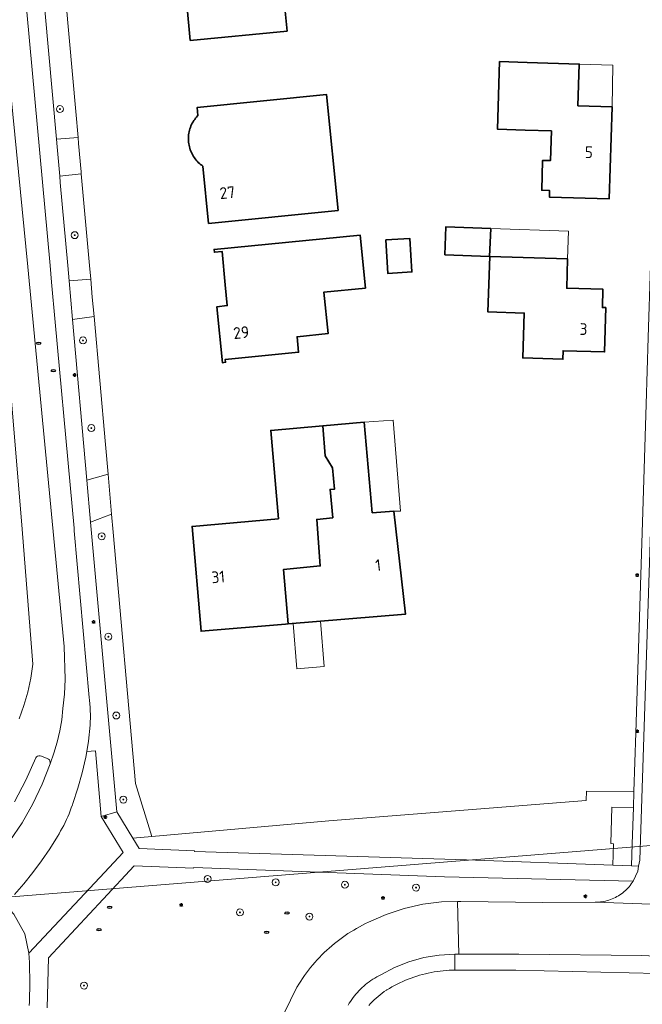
# Model space of a CAD drawing. Header units: metres. Extents: x 152610 to 160096, y 456114 to 462495.
# Tile 832 of 938: x 157506 to 157578, y 461915 to 462028. Entities that reach past the tile are written whole.
import ezdxf
from ezdxf.enums import TextEntityAlignment as Align

# ---------------------------------------------------------------- set-up
doc = ezdxf.new("R2010")
doc.units = ezdxf.units.M
doc.header["$LTSCALE"] = 0.5
doc.layers.get('0').update_dxf_attribs({"linetype": 'CONTINUOUS'})
for name, color, linetype, lineweight in [('B-PV-GR-BEPLANTING_CULTUUR_ROOS-GV', 251, 'CONTINUOUS', 18), ('B-PV-GR-BOOM-S', 251, 'CONTINUOUS', 25), ('B-PV-IE-MEUBILAIR-S', 251, 'CONTINUOUS', 25), ('B-PV-KW-KUNSTWERK_DUIKER-G', 251, 'CONTINUOUS', 18), ('B-PV-OG-BEBOUWING-GV', 6, 'CONTINUOUS', 35), ('B-PV-OG-BEBOUWING-T18', 1, 'CONTINUOUS', 18), ('B-PV-OG-BEBOUWING_OVERBOUWING-GV', 251, 'CONTINUOUS', 18), ('B-PV-OG-TERREIN_BEGROEID-GV', 251, 'CONTINUOUS', 18), ('B-PV-VH-GESLOTENVERHARDING_ASFALT-GV', 251, 'CONTINUOUS', 18), ('B-PV-VH-OPENVERHARDING_BETONSTRAATSTEEN-GV', 251, 'CONTINUOUS', 18), ('B-PV-VH-OPENVERHARDING_TEGEL-GV', 251, 'CONTINUOUS', 18)]:
    doc.layers.add(name, color=color, linetype=linetype, lineweight=lineweight)
doc.styles.add('NLCS-ISO', font='NLCS-ISO.ttf')
doc.styles.add('NLCS-ISO-M750-T18', font='NLCS-ISO.ttf', dxfattribs={"height": 1.35})

# ---------------------------------------------------------------- blocks, each defined once
blk = doc.blocks.new('SIE-MEUBILAIR_PAAL_LICHTMAST-SO')
for points in [[(-0.62, 0), (-1, 0)], [(-0.71, 0.71), (-0.44, 0.44)], [(0, 1), (0, 0.62)], [(0.44, 0.44), (0.71, 0.71)], [(1, 0), (0.62, 0)], [(-0.71, -0.71), (-0.44, -0.44)], [(0, -0.62), (0, -1)], [(0.44, -0.44), (0.71, -0.71)]]:
    blk.add_lwpolyline(points)
blk.add_circle((0, 0), 0.5)
blk = doc.blocks.new('SIE-MEUBILAIR_PUT_RIOOLPUT-SO')
blk.add_ellipse((0, 0), major_axis=(1.25, 0), ratio=0.54)
at = {"style": 'NLCS-ISO'}
blk.add_text('ri', height=0.75, dxfattribs=at).set_placement((-0.04, 0.07), align=Align.MIDDLE_CENTER)
blk = doc.blocks.new('SGR-BOOM_GBKN-SO')
at = {"linetype": 'ByBlock', "lineweight": 18}
h = blk.add_hatch(color=0, dxfattribs=at)
h.dxf.hatch_style = 1
edge = h.paths.add_edge_path()
edge.add_arc((0, 0), 0.25, 0, 360)
at = {"color": 0, "linetype": 'ByBlock', "lineweight": 18}
for radius in [2, 0.25]:
    blk.add_circle((0, 0), radius, dxfattribs=at)
at = {"color": 0, "linetype": 'ByBlock', "lineweight": 18, "style": 'NLCS-ISO'}
blk.add_attdef('SOORT', (2.5, 0), '', height=1.5, dxfattribs=at)

msp = doc.modelspace()

# ---------------------------------------------------------------- linework, layer by layer
at = {"layer": 'B-PV-GR-BEPLANTING_CULTUUR_ROOS-GV', "flags": 128}
for points in [[(157508.257, 462034.65), (157510.047, 462014.574), (157512.538, 462014.784), (157512.272, 462017.775), (157510.749, 462034.861)], [(157511.5, 461998.253), (157513.996, 461998.433), (157513.856, 462000), (157512.913, 462010.584), (157510.425, 462010.318), (157510.49, 462009.586), (157511.344, 462000)], [(157515.694, 461979.374), (157514.378, 461994.138), (157511.898, 461993.778), (157513.547, 461975.274), (157515.998, 461975.966)], [(157516.593, 461969.284), (157516.408, 461971.364), (157513.977, 461970.448), (157516.998, 461937.019), (157518.87, 461933.983), (157521.042, 461934.178), (157519.177, 461940.298)]]:
    msp.add_lwpolyline(points, close=True, dxfattribs=at)
at = {"layer": 'B-PV-KW-KUNSTWERK_DUIKER-G', "flags": 128}
msp.add_lwpolyline([(157591.098, 461934.157), (157500, 461926.872)], dxfattribs=at)
at = {"layer": 'B-PV-OG-BEBOUWING-GV', "flags": 128}
for points in [[(157528.509, 462037.866), (157528.847, 462034.359), (157524.726, 462033.962), (157525.479, 462025.961), (157536.656, 462027.037), (157536.178, 462032.052), (157540.356, 462032.45), (157539.737, 462038.936)], [(157564.354, 462023.431), (157561.163, 462023.531), (157560.919, 462015.735), (157564.11, 462015.635), (157567.136, 462015.539), (157567.028, 462012.111), (157566.129, 462012.138), (157566.025, 462008.69), (157566.924, 462008.661), (157566.9, 462007.899), (157573.789, 462007.686), (157574.131, 462018.314), (157570.204, 462018.442), (157570.356, 462023.242)], [(157542.529, 462006.36), (157541.198, 462019.718), (157526.269, 462018.215), (157526.364, 462017.303), (157526.326, 462017.264), (157526.208, 462017.135), (157526.096, 462017.001), (157525.99, 462016.862), (157525.891, 462016.718), (157525.799, 462016.57), (157525.713, 462016.417), (157525.635, 462016.261), (157525.563, 462016.102), (157525.499, 462015.939), (157525.443, 462015.774), (157525.394, 462015.606), (157525.353, 462015.437), (157525.32, 462015.265), (157525.294, 462015.092), (157525.277, 462014.918), (157525.267, 462014.744), (157525.266, 462014.569), (157525.272, 462014.395), (157525.287, 462014.22), (157525.309, 462014.047), (157525.34, 462013.875), (157525.378, 462013.705), (157525.424, 462013.536), (157525.477, 462013.37), (157525.539, 462013.206), (157525.607, 462013.046), (157525.683, 462012.888), (157525.766, 462012.735), (157525.856, 462012.585), (157525.953, 462012.439), (157526.056, 462012.299), (157526.166, 462012.163), (157526.282, 462012.032), (157526.403, 462011.906), (157526.53, 462011.786), (157526.663, 462011.673), (157526.801, 462011.565), (157526.943, 462011.464), (157527.603, 462004.873)], [(157560.132, 462004.297), (157554.975, 462004.49), (157554.854, 462001.257), (157560.011, 462001.064)], [(157545.677, 461997.41), (157545.074, 462003.525), (157528.233, 462001.868), (157528.265, 462001.54), (157529.145, 462001.633), (157529.522, 461997.779), (157529.756, 461995.388), (157528.55, 461995.268), (157529.192, 461988.814), (157529.546, 461988.858), (157529.509, 461989.192), (157537.973, 461990.019), (157537.798, 461991.813), (157541.372, 461992.164), (157540.906, 461996.944)], [(157548.034, 462002.962), (157548.287, 461999.092), (157551.05, 461999.273), (157550.797, 462003.143)], [(157569.008, 462000.785), (157560.017, 462001.058), (157559.807, 461994.666), (157564.008, 461994.525), (157563.841, 461989.355), (157568.458, 461989.204), (157568.49, 461990.199), (157573.265, 461990.064), (157573.413, 461995.164), (157573.015, 461995.175), (157573.078, 461997.271), (157568.911, 461997.393)], [(157541.054, 461978.077), (157540.754, 461981.533), (157534.772, 461981.011), (157535.65, 461970.817), (157525.685, 461969.948), (157526.739, 461957.85), (157536.484, 461958.672), (157536.765, 461958.696), (157536.245, 461964.978), (157540.48, 461965.39), (157540.078, 461970.756), (157541.922, 461970.935), (157541.609, 461974.202), (157542.129, 461974.244), (157541.887, 461976.708)], [(157546.46, 461971.517), (157545.551, 461981.952), (157540.754, 461981.533), (157541.054, 461978.077), (157541.887, 461976.708), (157542.129, 461974.244), (157541.609, 461974.202), (157541.922, 461970.935), (157540.078, 461970.756), (157540.48, 461965.39), (157536.245, 461964.978), (157536.765, 461958.696), (157550.324, 461959.839), (157548.955, 461971.689)]]:
    msp.add_lwpolyline(points, close=True, dxfattribs=at)
at = {"layer": 'B-PV-OG-BEBOUWING_OVERBOUWING-GV', "flags": 128}
for points in [[(157574.23, 462023.103), (157570.356, 462023.242), (157570.204, 462018.442), (157574.131, 462018.314)], [(157569.099, 462003.961), (157560.132, 462004.297), (157560.011, 462001.064), (157560.017, 462001.058), (157569.008, 462000.785)], [(157549.735, 461971.715), (157548.891, 461982.183), (157545.551, 461981.952), (157546.46, 461971.517), (157548.955, 461971.689)], [(157540.933, 461953.774), (157540.497, 461959.011), (157537.354, 461958.746), (157537.789, 461953.512)]]:
    msp.add_lwpolyline(points, close=True, dxfattribs=at)
at = {"layer": 'B-PV-OG-TERREIN_BEGROEID-GV', "flags": 128}
for points in [[(157505.748, 461947.74), (157506.29, 461949.279), (157506.735, 461950.849), (157507.082, 461952.443), (157507.33, 461954.055), (157506, 461970.587), (157503.514, 462000)], [(157505.13, 461925.231), (157506.413, 461922.989), (157506.871, 461920.739), (157515.045, 461929.484), (157517.738, 461932.366), (157515.202, 461936.481), (157514.542, 461944.073), (157513.541, 461944.007), (157513.431, 461943.346), (157513.028, 461941.54), (157512.527, 461939.759), (157511.93, 461938.008), (157511.88, 461937.855), (157511.76, 461937.507), (157511.632, 461937.161), (157511.497, 461936.819), (157511.354, 461936.479), (157511.204, 461936.143), (157511.047, 461935.81), (157510.883, 461935.48), (157510.711, 461935.154), (157510.533, 461934.832), (157510.347, 461934.514), (157510.155, 461934.2), (157509.268, 461932.784), (157508.326, 461931.403), (157507.332, 461930.06), (157506.286, 461928.756), (157505.191, 461927.494)], [(157535.543, 461912.237), (157537.787, 461916.814), (157537.812, 461916.857), (157538.014, 461917.189), (157538.223, 461917.517), (157538.439, 461917.841), (157538.661, 461918.16), (157538.89, 461918.475), (157539.126, 461918.785), (157539.367, 461919.09), (157539.615, 461919.39), (157539.869, 461919.685), (157540.129, 461919.974), (157540.395, 461920.258), (157540.666, 461920.537), (157540.944, 461920.81), (157541.227, 461921.077), (157541.515, 461921.338), (157541.808, 461921.594), (157542.107, 461921.843), (157542.411, 461922.086), (157542.72, 461922.323), (157543.033, 461922.553), (157543.352, 461922.777), (157543.674, 461922.994), (157544.001, 461923.205), (157544.333, 461923.408), (157544.668, 461923.605), (157545.008, 461923.795), (157545.351, 461923.978), (157545.698, 461924.154), (157546.049, 461924.323), (157548.06, 461925.214), (157550.148, 461925.902), (157552.295, 461926.38), (157554.478, 461926.645), (157556.316, 461926.684), (157556.676, 461926.692), (157566.144, 461926.593), (157572.177, 461926.613), (157572.379, 461926.616), (157572.582, 461926.627), (157572.783, 461926.646), (157572.984, 461926.672), (157573.183, 461926.707), (157573.381, 461926.749), (157573.577, 461926.8), (157573.771, 461926.858), (157573.962, 461926.924), (157574.151, 461926.997), (157574.337, 461927.077), (157574.519, 461927.165), (157574.698, 461927.26), (157574.873, 461927.362), (157575.043, 461927.471), (157575.21, 461927.586), (157575.371, 461927.708), (157575.528, 461927.836), (157575.679, 461927.971), (157575.825, 461928.111), (157575.966, 461928.257), (157576.1, 461928.408), (157576.229, 461928.564), (157576.351, 461928.726), (157576.466, 461928.892), (157576.562, 461929.041), (157554.8, 461929.551), (157525.888, 461930.624), (157525.867, 461930.537), (157519.011, 461930.818), (157515.425, 461926.959), (157509.147, 461920.204), (157508.966, 461914.439)]]:
    msp.add_lwpolyline(points, dxfattribs=at)
msp.add_lwpolyline([(157518.87, 461933.983), (157519.602, 461932.795), (157525.954, 461932.529), (157525.964, 461932.447), (157557.343, 461931.494), (157574.211, 461930.878), (157574.289, 461933.361), (157573.985, 461933.37), (157574.118, 461937.558), (157576.591, 461937.528), (157576.649, 461939.367), (157571.187, 461939.432), (157571.153, 461938.327), (157541.446, 461936.009), (157521.042, 461934.178)], close=True, dxfattribs=at)
at = {"layer": 'B-PV-VH-GESLOTENVERHARDING_ASFALT-GV', "flags": 128}
for points in [[(157505.191, 461927.494), (157506.286, 461928.756), (157507.332, 461930.06), (157508.326, 461931.403), (157509.268, 461932.784), (157510.155, 461934.2), (157510.347, 461934.514), (157510.533, 461934.832), (157510.711, 461935.154), (157510.883, 461935.48), (157511.047, 461935.81), (157511.204, 461936.143), (157511.354, 461936.479), (157511.497, 461936.819), (157511.632, 461937.161), (157511.76, 461937.507), (157511.88, 461937.855), (157511.93, 461938.008), (157512.527, 461939.759), (157513.028, 461941.54), (157513.431, 461943.346), (157513.541, 461944.007), (157513.735, 461945.172), (157513.939, 461947.011), (157513.953, 461947.424), (157513.959, 461947.837), (157513.957, 461948.25), (157513.946, 461948.663), (157513.928, 461949.076), (157513.902, 461949.488), (157513.868, 461949.9), (157513.836, 461950.221), (157512.109, 461969.431), (157512.081, 461969.734), (157511.623, 461974.73), (157509.901, 461993.489), (157509.477, 461998.107), (157509.304, 462000), (157503.97, 462058.118)], [(157505.19, 461938.182), (157506.525, 461940.669), (157507.652, 461943.256), (157507.743, 461943.377), (157507.868, 461943.464), (157508.014, 461943.508), (157508.166, 461943.504), (157508.309, 461943.454), (157508.972, 461943.188), (157509.113, 461943.126), (157509.227, 461943.022), (157509.301, 461942.887), (157509.327, 461942.735), (157509.303, 461942.583), (157509.757, 461943.817), (157510.134, 461945.078), (157510.432, 461946.359), (157510.65, 461947.656), (157510.787, 461948.964), (157510.99, 461950.591), (157511.044, 461952.321), (157510.956, 461956.105), (157506.73, 461999.88), (157503.465, 462032.75)], [(157503.465, 462032.75), (157506.73, 461999.88), (157510.956, 461956.105), (157511.044, 461952.321), (157510.99, 461950.591), (157510.787, 461948.964), (157510.65, 461947.656), (157510.432, 461946.359), (157510.134, 461945.078), (157509.757, 461943.817), (157509.303, 461942.583), (157508.41, 461940.231), (157507.334, 461937.958), (157506.079, 461935.778), (157504.654, 461933.705)], [(157503.514, 462000), (157506, 461970.587), (157507.33, 461954.055), (157507.082, 461952.443), (157506.735, 461950.849), (157506.29, 461949.279), (157505.748, 461947.74)], [(157506.898, 461914.716), (157506.924, 461915.141), (157506.924, 461915.395), (157506.992, 461917.117), (157506.949, 461919.688), (157506.871, 461920.739), (157506.413, 461922.989), (157505.13, 461925.231), (157505.134, 461925.23), (157504.074, 461926.387), (157501.784, 461924.438), (157502.656, 461923.072), (157503.314, 461921.591), (157503.742, 461920.028), (157503.932, 461918.419), (157503.879, 461916.799), (157503.771, 461915.82), (157503.419, 461914.9), (157502.845, 461914.099)], [(157543.689, 461914.743), (157543.821, 461914.968), (157543.96, 461915.189), (157544.106, 461915.406), (157544.258, 461915.618), (157544.417, 461915.825), (157544.582, 461916.027), (157544.753, 461916.224), (157544.93, 461916.416), (157545.113, 461916.602), (157545.302, 461916.783), (157545.495, 461916.957), (157545.695, 461917.126), (157545.899, 461917.289), (157546.108, 461917.445), (157546.322, 461917.595), (157546.54, 461917.738), (157546.763, 461917.874), (157546.989, 461918.003), (157547.22, 461918.126), (157547.454, 461918.241), (157549.037, 461919.082), (157550.701, 461919.749), (157552.427, 461920.234), (157554.194, 461920.531), (157555.984, 461920.637), (157556.445, 461920.636), (157556.316, 461926.684), (157554.478, 461926.645), (157552.295, 461926.38), (157550.148, 461925.902), (157548.06, 461925.214), (157546.049, 461924.323), (157545.698, 461924.154), (157545.351, 461923.978), (157545.008, 461923.795), (157544.668, 461923.605), (157544.333, 461923.408), (157544.001, 461923.205), (157543.674, 461922.994), (157543.352, 461922.777), (157543.033, 461922.553), (157542.72, 461922.323), (157542.411, 461922.086), (157542.107, 461921.843), (157541.808, 461921.594), (157541.515, 461921.338), (157541.227, 461921.077), (157540.944, 461920.81), (157540.666, 461920.537), (157540.395, 461920.258), (157540.129, 461919.974), (157539.869, 461919.685), (157539.615, 461919.39), (157539.367, 461919.09), (157539.126, 461918.785), (157538.89, 461918.475), (157538.661, 461918.16), (157538.439, 461917.841), (157538.223, 461917.517), (157538.014, 461917.189), (157537.812, 461916.857), (157537.787, 461916.814), (157535.543, 461912.237)]]:
    msp.add_lwpolyline(points, dxfattribs=at)
msp.add_lwpolyline([(157556.316, 461926.684), (157556.445, 461920.636), (157563.38, 461920.618), (157577.587, 461920.473), (157602.748, 461919.282), (157617.744, 461918.391), (157619.508, 461918.178), (157620.019, 461924.195), (157609.159, 461924.992), (157587.265, 461926.096), (157572.177, 461926.613), (157566.144, 461926.593), (157556.676, 461926.692)], close=True, dxfattribs=at)
at = {"layer": 'B-PV-VH-OPENVERHARDING_BETONSTRAATSTEEN-GV', "flags": 128}
for points in [[(157510.125, 462013.695), (157510.425, 462010.318), (157512.913, 462010.584), (157512.891, 462010.827), (157512.6, 462014.091), (157512.538, 462014.784), (157510.047, 462014.574)], [(157514.18, 461996.366), (157513.996, 461998.433), (157511.5, 461998.253), (157511.898, 461993.778), (157514.378, 461994.138)], [(157516.408, 461971.364), (157515.998, 461975.966), (157513.547, 461975.274), (157513.977, 461970.448)]]:
    msp.add_lwpolyline(points, close=True, dxfattribs=at)
for points in [[(157578.706, 461974.086), (157577.323, 461931.48), (157577.197, 461930.776), (157577.097, 461930.212), (157576.562, 461929.041), (157576.466, 461928.892), (157576.351, 461928.726), (157576.229, 461928.564), (157576.1, 461928.408), (157575.966, 461928.257), (157575.825, 461928.111), (157575.679, 461927.971), (157575.528, 461927.836), (157575.371, 461927.708), (157575.21, 461927.586), (157575.043, 461927.471), (157574.873, 461927.362), (157574.698, 461927.26), (157574.519, 461927.165), (157574.337, 461927.077), (157574.151, 461926.997), (157573.962, 461926.924), (157573.771, 461926.858), (157573.577, 461926.8), (157573.381, 461926.749), (157573.183, 461926.707), (157572.984, 461926.672), (157572.783, 461926.646), (157572.582, 461926.627), (157572.379, 461926.616), (157572.177, 461926.613), (157587.265, 461926.096)], [(157504.654, 461933.705), (157506.079, 461935.778), (157507.334, 461937.958), (157508.41, 461940.231), (157509.303, 461942.583), (157509.327, 461942.735), (157509.301, 461942.887), (157509.227, 461943.022), (157509.113, 461943.126), (157508.972, 461943.188), (157508.309, 461943.454), (157508.166, 461943.504), (157508.014, 461943.508), (157507.868, 461943.464), (157507.743, 461943.377), (157507.652, 461943.256), (157506.525, 461940.669), (157505.19, 461938.182)]]:
    msp.add_lwpolyline(points, dxfattribs=at)
at = {"layer": 'B-PV-VH-OPENVERHARDING_TEGEL-GV', "flags": 128}
for points in [[(157581.261, 462054.55), (157581.432, 462059.952), (157581.447, 462060.213), (157580.716, 462060.257), (157580.482, 462060.271), (157578.566, 462000), (157578.303, 461991.717), (157578.06, 461984.031), (157577.746, 461974.091), (157576.863, 461946.146), (157576.649, 461939.367), (157576.591, 461937.528), (157576.459, 461933.357), (157576.378, 461930.799), (157577.197, 461930.776), (157577.323, 461931.48), (157578.706, 461974.086), (157579.028, 461984.025), (157579.277, 461991.688), (157579.539, 462000)], [(157574.211, 461930.878), (157576.378, 461930.799), (157576.459, 461933.357), (157576.591, 461937.528), (157574.118, 461937.558), (157573.985, 461933.37), (157574.289, 461933.361)], [(157602.636, 461917.351), (157602.748, 461919.282), (157577.587, 461920.473), (157563.38, 461920.618), (157556.445, 461920.636), (157555.984, 461920.637), (157555.983, 461918.774), (157563.029, 461918.771), (157579.383, 461918.392), (157595.495, 461917.715)]]:
    msp.add_lwpolyline(points, close=True, dxfattribs=at)
for points in [[(157503.97, 462058.118), (157509.304, 462000), (157509.477, 461998.107), (157509.901, 461993.489), (157511.623, 461974.73), (157512.081, 461969.734), (157512.109, 461969.431), (157513.836, 461950.221), (157513.868, 461949.9), (157513.902, 461949.488), (157513.928, 461949.076), (157513.946, 461948.663), (157513.957, 461948.25), (157513.959, 461947.837), (157513.953, 461947.424), (157513.939, 461947.011), (157513.735, 461945.172), (157513.541, 461944.007), (157514.542, 461944.073), (157515.202, 461936.481), (157516.998, 461937.019), (157513.977, 461970.448), (157513.547, 461975.274), (157511.898, 461993.778), (157511.5, 461998.253), (157511.344, 462000), (157510.49, 462009.586), (157510.425, 462010.318), (157510.125, 462013.695), (157510.047, 462014.574), (157508.257, 462034.65)], [(157508.966, 461914.439), (157509.147, 461920.204), (157515.425, 461926.959), (157519.011, 461930.818), (157525.867, 461930.537), (157525.888, 461930.624), (157554.8, 461929.551), (157576.562, 461929.041), (157577.097, 461930.212), (157577.197, 461930.776), (157576.378, 461930.799), (157574.211, 461930.878), (157557.343, 461931.494), (157525.964, 461932.447), (157525.954, 461932.529), (157519.602, 461932.795), (157518.87, 461933.983), (157516.998, 461937.019), (157515.202, 461936.481), (157517.738, 461932.366), (157515.045, 461929.484), (157506.871, 461920.739), (157506.949, 461919.688), (157506.992, 461917.117), (157506.924, 461915.395), (157506.924, 461915.141), (157506.898, 461914.716)], [(157546.076, 461914.725), (157546.28, 461914.943), (157546.49, 461915.156), (157546.706, 461915.363), (157546.927, 461915.564), (157547.154, 461915.759), (157547.385, 461915.948), (157547.622, 461916.131), (157547.863, 461916.307), (157548.109, 461916.477), (157548.155, 461916.506), (157548.451, 461916.687), (157548.75, 461916.86), (157549.053, 461917.027), (157549.36, 461917.186), (157549.671, 461917.339), (157549.985, 461917.484), (157550.302, 461917.622), (157550.622, 461917.753), (157550.946, 461917.876), (157551.272, 461917.991), (157551.601, 461918.099), (157551.932, 461918.199), (157552.265, 461918.292), (157552.6, 461918.377), (157552.938, 461918.454), (157553.277, 461918.524), (157553.617, 461918.585), (157553.959, 461918.639), (157554.302, 461918.685), (157554.646, 461918.722), (157554.991, 461918.752), (157555.336, 461918.774), (157555.983, 461918.774), (157555.984, 461920.637), (157554.194, 461920.531), (157552.427, 461920.234), (157550.701, 461919.749), (157549.037, 461919.082), (157547.454, 461918.241), (157547.22, 461918.126), (157546.989, 461918.003), (157546.763, 461917.874), (157546.54, 461917.738), (157546.322, 461917.595), (157546.108, 461917.445), (157545.899, 461917.289), (157545.695, 461917.126), (157545.495, 461916.957), (157545.302, 461916.783), (157545.113, 461916.602), (157544.93, 461916.416), (157544.753, 461916.224), (157544.582, 461916.027), (157544.417, 461915.825), (157544.258, 461915.618), (157544.106, 461915.406), (157543.96, 461915.189), (157543.821, 461914.968), (157543.689, 461914.743)]]:
    msp.add_lwpolyline(points, dxfattribs=at)

# ---------------------------------------------------------------- block references
at = {"layer": 'B-PV-GR-BOOM-S', "xscale": 0.2, "yscale": 0.2, "zscale": 0.2}
for p in [(157510.453, 462018.05), (157512.152, 462003.512), (157513.111, 461991.382), (157514.069, 461981.278), (157515.267, 461968.802), (157516.036, 461957.227), (157516.942, 461948.145), (157517.761, 461938.449), (157527.478, 461929.301), (157535.335, 461928.91), (157543.315, 461928.637), (157551.528, 461928.3), (157531.212, 461925.448), (157539.231, 461924.965), (157513.227, 461917.004)]:
    msp.add_blockref('SGR-BOOM_GBKN-SO', p, dxfattribs=at)
at = {"layer": 'B-PV-IE-MEUBILAIR-S', "xscale": 0.2, "yscale": 0.2, "zscale": 0.2}
for name, p in [('SIE-MEUBILAIR_PUT_RIOOLPUT-SO', (157507.988, 461991.04)), ('SIE-MEUBILAIR_PUT_RIOOLPUT-SO', (157509.691, 461987.911)), ('SIE-MEUBILAIR_PAAL_LICHTMAST-SO', (157512.138, 461987.388)), ('SIE-MEUBILAIR_PAAL_LICHTMAST-SO', (157577.03, 461964.322)), ('SIE-MEUBILAIR_PAAL_LICHTMAST-SO', (157514.329, 461958.943)), ('SIE-MEUBILAIR_PAAL_LICHTMAST-SO', (157577.04, 461946.344)), ('SIE-MEUBILAIR_PAAL_LICHTMAST-SO', (157515.686, 461936.414)), ('SIE-MEUBILAIR_PAAL_LICHTMAST-SO', (157547.709, 461927.13)), ('SIE-MEUBILAIR_PAAL_LICHTMAST-SO', (157571.056, 461927.297)), ('SIE-MEUBILAIR_PUT_RIOOLPUT-SO', (157516.175, 461926.027)), ('SIE-MEUBILAIR_PAAL_LICHTMAST-SO', (157524.442, 461926.321)), ('SIE-MEUBILAIR_PUT_RIOOLPUT-SO', (157536.658, 461925.384)), ('SIE-MEUBILAIR_PUT_RIOOLPUT-SO', (157514.949, 461923.464)), ('SIE-MEUBILAIR_PUT_RIOOLPUT-SO', (157534.299, 461923.137))]:
    msp.add_blockref(name, p, dxfattribs=at)

# ---------------------------------------------------------------- texts
at = {"layer": 'B-PV-OG-BEBOUWING-T18', "style": 'NLCS-ISO-M750-T18'}
for s, rotation, p in [('5', 358.2, (157571.461, 462013.08)), ('27', 5.7, (157529.761, 462008.418)), ('29', 5.7, (157531.359, 461992.288)), ('3', 358.3, (157570.84, 461992.687)), ('1', 6.6, (157547.156, 461965.477)), ('31', 5, (157528.703, 461964.116))]:
    msp.add_text(s, height=1.35, rotation=rotation, dxfattribs=at).set_placement(p, align=Align.MIDDLE)

doc.saveas('drawing.dxf')
